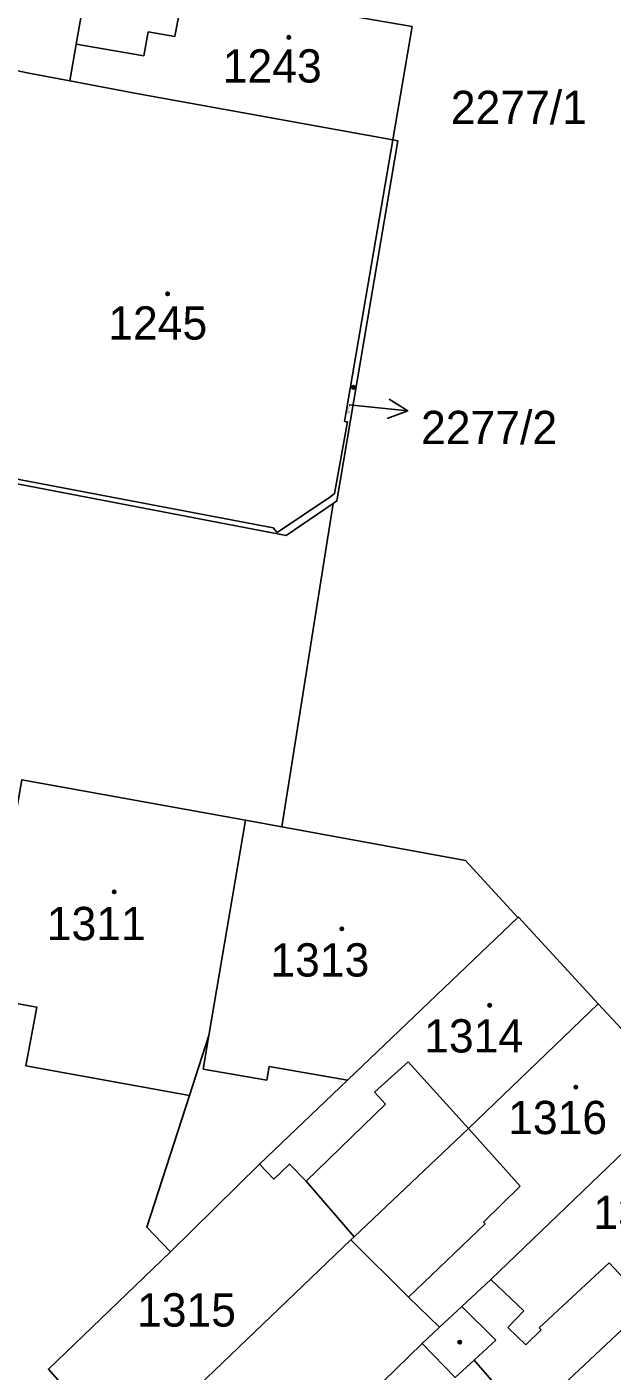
# Model space of a CAD drawing. Extents: x -596233 to -595156, y -1161235 to -1159375.
# Drawn here: x -595955.6 to -595925.7, y -1160472 to -1160403.4 of the extents above; entities that cross this region are included whole.
import ezdxf

# ---------------------------------------------------------------- set-up
doc = ezdxf.new("R2010")
doc.units = 0
for name, color, linetype in [('KN_CAR_KR', 7, 'Continuous'), ('KN_KULTURY', 7, 'Continuous'), ('KN_PARC_CIS_POM', 7, 'Continuous'), ('KN_PARC_CIS_POZ', 7, 'Continuous'), ('KN_PARC_CIS_STAV', 7, 'Continuous'), ('KN_PARC_PLOCHA', 7, 'Continuous'), ('PARC_C_SIPKA', 7, 'Continuous'), ('parcely_l', 7, 'Continuous')]:
    doc.layers.add(name, color=color, linetype=linetype)

msp = doc.modelspace()

# ---------------------------------------------------------------- linework, layer by layer
at = {"layer": 'KN_CAR_KR'}
for points in [[(-595948.08, -1160403.86), (-595947.61, -1160401.3)], [(-595949.66, -1160404.85), (-595949.45, -1160403.62)], [(-595949.45, -1160403.62), (-595948.08, -1160403.86)], [(-595953.12, -1160404.25), (-595949.66, -1160404.85)], [(-595946.34, -1160454.91), (-595946.63, -1160456.63)], [(-595937.89, -1160457.79), (-595936.17, -1160456.25)], [(-595936.17, -1160456.25), (-595933.09, -1160459.66)], [(-595946.63, -1160456.63), (-595943.38, -1160457.18)], [(-595943.38, -1160457.18), (-595943.26, -1160456.49)], [(-595943.26, -1160456.49), (-595939.27, -1160457.18)], [(-595937.33, -1160458.41), (-595937.89, -1160457.79)], [(-595937.33, -1160458.41), (-595941.38, -1160462.35)], [(-595933.09, -1160459.66), (-595930.44, -1160462.6)], [(-595930.44, -1160462.6), (-595932.32, -1160464.44)], [(-595932.32, -1160464.44), (-595932.23, -1160464.53)], [(-595932.23, -1160464.53), (-595936.15, -1160468.27)], [(-595925.89, -1160466.52), (-595929.47, -1160469.83)], [(-595923.88, -1160468.66), (-595925.89, -1160466.52)], [(-595930.26, -1160468.97), (-595931.94, -1160467.37)], [(-595933.43, -1160468.75), (-595931.68, -1160470.46)], [(-595930.26, -1160468.97), (-595931.07, -1160469.82)], [(-595931.07, -1160469.82), (-595930.15, -1160470.7)], [(-595930.15, -1160470.7), (-595929.37, -1160469.94)], [(-595929.37, -1160469.94), (-595929.47, -1160469.83)], [(-595932.8, -1160471.48), (-595931.68, -1160470.46)]]:
    msp.add_lwpolyline(points, dxfattribs=at)
at = {"layer": 'KN_KULTURY'}
for centre, radius in [((-595942.26, -1160403.91), 0.09), ((-595942.26, -1160403.91), 0.0398), ((-595948.45, -1160417.01), 0.09), ((-595948.45, -1160417.01), 0.0398), ((-595938.96, -1160421.79), 0.09), ((-595938.96, -1160421.79), 0.0398), ((-595951.18, -1160447.56), 0.09), ((-595951.18, -1160447.56), 0.0398), ((-595939.55, -1160449.45), 0.09), ((-595939.55, -1160449.45), 0.0398), ((-595932, -1160453.36), 0.09), ((-595932, -1160453.36), 0.0398), ((-595927.6, -1160457.54), 0.09), ((-595927.6, -1160457.54), 0.0398), ((-595933.53, -1160470.57), 0.09), ((-595933.53, -1160470.57), 0.0398)]:
    msp.add_circle(centre, radius, dxfattribs=at)
at = {"layer": 'KN_PARC_PLOCHA'}
for points in [[(-595953.78, -1160400.11), (-595952.44, -1160400.37), (-595953.12, -1160404.25), (-595953.45, -1160406.13), (-595955.62, -1160405.72), (-595957.73, -1160405.28), (-595961.46, -1160404.5), (-595967.39, -1160403.48), (-595966.36, -1160397.68), (-595954.06, -1160400.06)], [(-595935.96, -1160403.35), (-595936.95, -1160409.15), (-595950.04, -1160406.78), (-595953.45, -1160406.13), (-595953.12, -1160404.25), (-595952.44, -1160400.37), (-595947.61, -1160401.3), (-595946.76, -1160401.47), (-595945.51, -1160401.71)], [(-595953.45, -1160406.13), (-595950.04, -1160406.78), (-595936.95, -1160409.15), (-595939.41, -1160423.53), (-595939.26, -1160423.56), (-595939.92, -1160427.22), (-595940.11, -1160427.36), (-595942.85, -1160429.21), (-595943.06, -1160428.96), (-595959.01, -1160425.93), (-595964.91, -1160424.86), (-595963.32, -1160415.87), (-595963.01, -1160413.67), (-595962.31, -1160409.7), (-595961.46, -1160404.5), (-595957.73, -1160405.28), (-595955.62, -1160405.72)], [(-595940, -1160427.73), (-595942.4, -1160429.35), (-595964.95, -1160425.04), (-595964.91, -1160424.86), (-595959.01, -1160425.93), (-595943.06, -1160428.96), (-595942.85, -1160429.21), (-595940.11, -1160427.36), (-595939.92, -1160427.22), (-595939.26, -1160423.56), (-595939.41, -1160423.53), (-595936.95, -1160409.15), (-595936.69, -1160409.2), (-595939.8, -1160427.59)], [(-595944.47, -1160443.9), (-595946.34, -1160454.91), (-595946.85, -1160456.49), (-595947.33, -1160457.96), (-595955.69, -1160456.45), (-595955.14, -1160453.45), (-595957.87, -1160452.96), (-595957.68, -1160452.01), (-595955.9, -1160441.84)], [(-595942.62, -1160444.24), (-595933.23, -1160445.97), (-595930.56, -1160448.88), (-595939.27, -1160457.18), (-595943.76, -1160461.47), (-595948.31, -1160465.95), (-595949.52, -1160464.69), (-595947.33, -1160457.96), (-595946.85, -1160456.49), (-595946.34, -1160454.91), (-595944.47, -1160443.9)], [(-595926.45, -1160453.29), (-595933.09, -1160459.66), (-595938.93, -1160465.19), (-595941.38, -1160462.35), (-595942.22, -1160461.47), (-595943.03, -1160462.24), (-595943.76, -1160461.47), (-595939.27, -1160457.18), (-595930.56, -1160448.88), (-595930.52, -1160448.85)], [(-595947.33, -1160457.96), (-595949.52, -1160464.69), (-595948.31, -1160465.95), (-595954.54, -1160471.94), (-595952.79, -1160473.94), (-595950.55, -1160476.32), (-595946.15, -1160481.05), (-595941.86, -1160485.68), (-595956.11, -1160499.38), (-595964.61, -1160490.31), (-595963.34, -1160483.13), (-595963.34, -1160482.39), (-595961.67, -1160472.8), (-595959.63, -1160461.78), (-595959.13, -1160459.29), (-595957.87, -1160452.96), (-595955.14, -1160453.45), (-595955.69, -1160456.45)], [(-595922.11, -1160457.94), (-595931.94, -1160467.37), (-595933.43, -1160468.75), (-595934.57, -1160469.81), (-595936.15, -1160468.27), (-595939.09, -1160465.34), (-595938.93, -1160465.19), (-595933.09, -1160459.66), (-595926.45, -1160453.29)], [(-595917.69, -1160462.68), (-595923.88, -1160468.66), (-595930.15, -1160474.54), (-595932.8, -1160471.48), (-595933.77, -1160472.37), (-595935.45, -1160470.63), (-595934.57, -1160469.81), (-595933.43, -1160468.75), (-595931.94, -1160467.37), (-595922.11, -1160457.94)], [(-595938.93, -1160465.19), (-595939.09, -1160465.34), (-595950.55, -1160476.32), (-595952.79, -1160473.94), (-595954.54, -1160471.94), (-595948.31, -1160465.95), (-595943.76, -1160461.47), (-595943.03, -1160462.24), (-595942.22, -1160461.47), (-595941.38, -1160462.35)], [(-595913.63, -1160467.11), (-595920.57, -1160473.7), (-595927.98, -1160480.77), (-595928.73, -1160479.87), (-595931.85, -1160482.89), (-595932.68, -1160481.97), (-595933.64, -1160482.88), (-595936.16, -1160480.21), (-595935.76, -1160479.82), (-595930.15, -1160474.54), (-595923.88, -1160468.66), (-595917.69, -1160462.68)], [(-595934.57, -1160469.81), (-595935.45, -1160470.63), (-595946.15, -1160481.05), (-595950.55, -1160476.32), (-595939.09, -1160465.34), (-595936.15, -1160468.27)], [(-595930.15, -1160474.54), (-595935.76, -1160479.82), (-595936.16, -1160480.21), (-595941.86, -1160485.68), (-595946.15, -1160481.05), (-595935.45, -1160470.63), (-595933.77, -1160472.37), (-595932.8, -1160471.48)]]:
    msp.add_lwpolyline(points, close=True, dxfattribs=at)
for points in [[(-595902.62, -1160479.06), (-595909.55, -1160471.52), (-595913.63, -1160467.11), (-595917.69, -1160462.68), (-595922.11, -1160457.94), (-595926.45, -1160453.29), (-595930.52, -1160448.85), (-595930.56, -1160448.88), (-595933.23, -1160445.97), (-595942.62, -1160444.24), (-595940, -1160427.73), (-595939.8, -1160427.59), (-595936.69, -1160409.2), (-595936.95, -1160409.15), (-595935.96, -1160403.35)], [(-595964.95, -1160425.04), (-595942.4, -1160429.35), (-595940, -1160427.73), (-595942.62, -1160444.24), (-595944.47, -1160443.9), (-595955.9, -1160441.84)]]:
    msp.add_lwpolyline(points, dxfattribs=at)
at = {"layer": 'PARC_C_SIPKA'}
for points in [[(-595937.1294, -1160422.3867), (-595936.1857, -1160422.9861), (-595937.2314, -1160423.3814)], [(-595939.17, -1160422.68), (-595936.1857, -1160422.9861)]]:
    msp.add_lwpolyline(points, dxfattribs=at)
at = {"layer": 'parcely_l'}
for points in [[(-595953.45, -1160406.13), (-595953.12, -1160404.25), (-595952.44, -1160400.37)], [(-595935.96, -1160403.35), (-595936.95, -1160409.15)], [(-595961.46, -1160404.5), (-595957.73, -1160405.28), (-595955.62, -1160405.72), (-595953.45, -1160406.13)], [(-595936.95, -1160409.15), (-595950.04, -1160406.78), (-595953.45, -1160406.13)], [(-595964.91, -1160424.86), (-595959.01, -1160425.93), (-595943.06, -1160428.96), (-595942.85, -1160429.21), (-595940.11, -1160427.36), (-595939.92, -1160427.22), (-595939.26, -1160423.56), (-595939.41, -1160423.53), (-595936.95, -1160409.15)], [(-595940, -1160427.73), (-595939.8, -1160427.59), (-595936.69, -1160409.2), (-595936.95, -1160409.15)], [(-595964.91, -1160424.86), (-595964.95, -1160425.04), (-595942.4, -1160429.35), (-595940, -1160427.73)], [(-595940, -1160427.73), (-595942.62, -1160444.24)], [(-595955.9, -1160441.84), (-595944.47, -1160443.9)], [(-595944.47, -1160443.9), (-595946.34, -1160454.91), (-595946.85, -1160456.49), (-595947.33, -1160457.96)], [(-595942.62, -1160444.24), (-595944.47, -1160443.9)], [(-595930.56, -1160448.88), (-595933.23, -1160445.97), (-595942.62, -1160444.24)], [(-595930.56, -1160448.88), (-595939.27, -1160457.18), (-595943.76, -1160461.47)], [(-595926.45, -1160453.29), (-595930.52, -1160448.85), (-595930.56, -1160448.88)], [(-595947.33, -1160457.96), (-595955.69, -1160456.45), (-595955.14, -1160453.45), (-595957.87, -1160452.96)], [(-595938.93, -1160465.19), (-595933.09, -1160459.66), (-595926.45, -1160453.29)], [(-595922.11, -1160457.94), (-595926.45, -1160453.29)], [(-595947.33, -1160457.96), (-595949.52, -1160464.69), (-595948.31, -1160465.95)], [(-595934.57, -1160469.81), (-595933.43, -1160468.75), (-595931.94, -1160467.37), (-595922.11, -1160457.94)], [(-595943.76, -1160461.47), (-595948.31, -1160465.95)], [(-595938.93, -1160465.19), (-595941.38, -1160462.35), (-595942.22, -1160461.47), (-595943.03, -1160462.24), (-595943.76, -1160461.47)], [(-595930.15, -1160474.54), (-595923.88, -1160468.66), (-595917.69, -1160462.68)], [(-595939.09, -1160465.34), (-595938.93, -1160465.19)], [(-595950.55, -1160476.32), (-595939.09, -1160465.34)], [(-595934.57, -1160469.81), (-595936.15, -1160468.27), (-595939.09, -1160465.34)], [(-595948.31, -1160465.95), (-595954.54, -1160471.94), (-595952.79, -1160473.94), (-595950.55, -1160476.32)], [(-595935.45, -1160470.63), (-595934.57, -1160469.81)], [(-595946.15, -1160481.05), (-595935.45, -1160470.63)], [(-595930.15, -1160474.54), (-595932.8, -1160471.48), (-595933.77, -1160472.37), (-595935.45, -1160470.63)]]:
    msp.add_lwpolyline(points, dxfattribs=at)

# ---------------------------------------------------------------- texts
at = {"layer": 'KN_PARC_CIS_POM'}
msp.add_text('2277/2', height=0.1, rotation=90.01637, dxfattribs=at).set_placement((-595939.1699, -1160423.1383))
at = {"layer": 'KN_PARC_CIS_POZ'}
for s, p in [('2277/1', (-595933.9866, -1160408.34)), ('1315', (-595950.0166, -1160469.77))]:
    msp.add_text(s, height=1.7, dxfattribs=at).set_placement(p)
at = {"layer": 'KN_PARC_CIS_STAV'}
for s, p in [('1243', (-595945.6366, -1160406.22)), ('1245', (-595951.4866, -1160419.35)), ('2277/2', (-595935.5066, -1160424.69)), ('1311', (-595954.6266, -1160450.03)), ('1313', (-595943.2066, -1160451.89)), ('1314', (-595935.3466, -1160455.77)), ('1316', (-595931.0566, -1160459.94)), ('1318', (-595926.7066, -1160464.79))]:
    msp.add_text(s, height=1.7, dxfattribs=at).set_placement(p)

doc.saveas('drawing.dxf')
